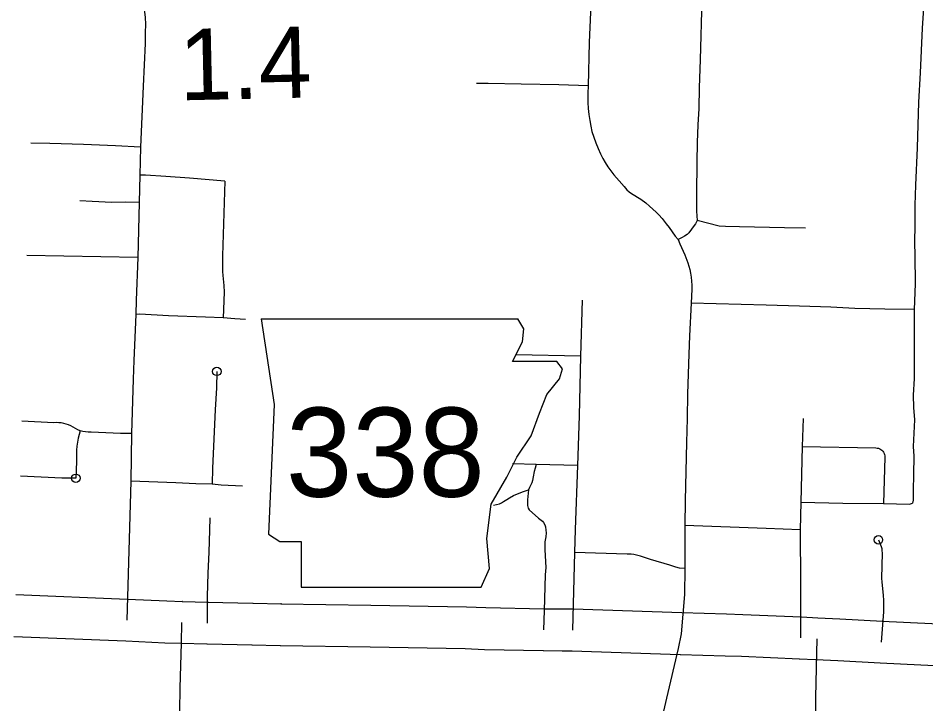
# Model space of a CAD drawing. Extents: x -19 to 366, y -4 to 359.
# Drawn here: x 151.994 to 153.013, y 185.808 to 186.578 of the extents above; entities that cross this region are included whole.
import ezdxf

# ---------------------------------------------------------------- set-up
doc = ezdxf.new("R2010")
doc.units = 0
for name, color, linetype in [('Level 10', 7, 'Continuous'), ('Level 21', 7, 'Continuous'), ('Level 33', 7, 'Continuous'), ('Level 48', 7, 'Continuous'), ('Level 60', 7, 'Continuous')]:
    doc.layers.add(name, color=color, linetype=linetype)

msp = doc.modelspace()

# ---------------------------------------------------------------- linework, layer by layer
at = {"layer": 'Level 10'}
for p, q in [((151.9914, 185.9304), (152.1169, 185.9253)), ((152.1169, 185.9253), (152.1171, 185.9253)), ((152.1784, 185.9227), (152.1781, 185.9227)), ((152.1781, 185.9227), (152.2072, 185.9219)), ((152.2072, 185.9219), (152.2071, 185.9219)), ((152.2071, 185.9219), (152.2576, 185.9209)), ((152.2576, 185.9209), (152.2578, 185.9209)), ((152.2578, 185.9209), (152.2895, 185.92)), ((152.2895, 185.92), (152.2891, 185.92)), ((152.5844, 185.9144), (152.5841, 185.9144)), ((152.5841, 185.9144), (152.6052, 185.9143)), ((152.6052, 185.9143), (152.6052, 185.9143)), ((152.6052, 185.9143), (152.6164, 185.9142)), ((152.6164, 185.9142), (152.617, 185.9142)), ((152.617, 185.9142), (152.7389, 185.9101)), ((152.7389, 185.9101), (152.7388, 185.9101)), ((152.7388, 185.9101), (152.789, 185.9086)), ((152.789, 185.9086), (152.789, 185.9086)), ((152.873, 185.9053), (152.8733, 185.9053)), ((152.8733, 185.9053), (152.8917, 185.9043)), ((152.8917, 185.9043), (152.8915, 185.9043)), ((152.9641, 185.9006), (152.964, 185.9006)), ((152.115, 185.878), (151.9894, 185.8831)), ((152.206, 185.8746), (152.1769, 185.8753)), ((152.2567, 185.8736), (152.2061, 185.8746)), ((152.2882, 185.8727), (152.2565, 185.8736)), ((152.6048, 185.8669), (152.5837, 185.8671)), ((152.616, 185.8668), (152.6048, 185.8669)), ((152.7373, 185.8627), (152.6154, 185.8668)), ((152.7876, 185.8613), (152.7374, 185.8627)), ((152.8891, 185.857), (152.8707, 185.858))]:
    msp.add_line(p, q, dxfattribs=at)
for points in [[(152.1171, 185.9253), (152.1608, 185.9233), (152.1784, 185.9227)], [(152.2891, 185.92), (152.39, 185.9186), (152.4972, 185.9167), (152.519, 185.9158), (152.5844, 185.9144)], [(152.789, 185.9086), (152.8076, 185.9081), (152.873, 185.9053)], [(152.8915, 185.9043), (152.9164, 185.9032), (152.9641, 185.9006)], [(152.964, 185.9006), (153.1311, 185.8926), (153.2082, 185.8896), (153.2153, 185.8893)], [(152.1767, 185.8753), (152.1588, 185.876), (152.1149, 185.878)], [(152.5834, 185.8671), (152.5176, 185.8685), (152.4959, 185.8693), (152.3892, 185.8713), (152.2885, 185.8727)], [(152.871, 185.858), (152.8059, 185.8607), (152.7876, 185.8613)], [(152.9616, 185.8533), (152.9141, 185.8559), (152.8893, 185.857)], [(153.2133, 185.842), (153.2062, 185.8423), (153.1291, 185.8453), (152.9617, 185.8533)]]:
    msp.add_lwpolyline(points, dxfattribs=at)
at = {"layer": 'Level 21'}
for p, q in [((152.267, 186.24), (152.2814, 186.1439)), ((152.5618, 186.2288), (152.5551, 186.2399)), ((152.5602, 186.2144), (152.5618, 186.2288)), ((152.549, 186.192), (152.5602, 186.2144)), ((152.5986, 186.192), (152.549, 186.192)), ((152.605, 186.184), (152.5986, 186.192)), ((152.6018, 186.1728), (152.605, 186.184)), ((152.5874, 186.1551), (152.6018, 186.1728)), ((152.5794, 186.1343), (152.5874, 186.1551)), ((152.2814, 186.1439), (152.275, 185.9981)), ((152.5698, 186.1087), (152.5794, 186.1343)), ((152.5538, 186.0846), (152.5698, 186.1087)), ((152.5426, 186.0622), (152.5538, 186.0846)), ((152.5249, 186.0318), (152.5426, 186.0622)), ((152.5201, 185.9933), (152.5249, 186.0318)), ((152.275, 185.9981), (152.2878, 185.9901)), ((152.5233, 185.9597), (152.5201, 185.9933)), ((152.2878, 185.9901), (152.3119, 185.9901)), ((152.3119, 185.9901), (152.3119, 185.9389)), ((152.5137, 185.9389), (152.5233, 185.9597)), ((152.3119, 185.9389), (152.5137, 185.9389))]:
    msp.add_line(p, q, dxfattribs=at)
msp.add_lwpolyline([(152.267, 186.24), (152.5551, 186.2399)], dxfattribs=at)
at = {"layer": 'Level 33'}
for points in [[(153.011, 186.6259), (153.0114, 186.6146), (153.011, 186.6011), (153.0087, 186.5666), (153.0065, 186.5163), (153.0045, 186.4834), (153.003, 186.4321), (153.0011, 186.3902), (153.0004, 186.3678), (153.0006, 186.3456), (153.0001, 186.3259), (153.0005, 186.3111), (153.001, 186.2792), (152.9997, 186.2506)], [(152.7695, 186.6193), (152.7643, 186.6172), (152.7634, 186.6164), (152.7627, 186.6151), (152.7624, 186.614), (152.7622, 186.6118), (152.7613, 186.5994), (152.7597, 186.5308), (152.7584, 186.4998), (152.7581, 186.4764), (152.757, 186.4579), (152.7561, 186.438), (152.756, 186.4161), (152.7555, 186.3805), (152.7554, 186.3611), (152.7561, 186.3505)], [(152.1345, 186.5935), (152.136, 186.5843), (152.1365, 186.5787), (152.1369, 186.5707), (152.1368, 186.5615), (152.1365, 186.5492), (152.1343, 186.5012), (152.1316, 186.4328)], [(152.6367, 186.5986), (152.6366, 186.5846), (152.6351, 186.5504)], [(152.6351, 186.5504), (152.6338, 186.5017)], [(152.6338, 186.5017), (152.6009, 186.5027), (152.5587, 186.5037), (152.5217, 186.5043), (152.5085, 186.5043)], [(152.6338, 186.5017), (152.6335, 186.4934), (152.6335, 186.4829), (152.6339, 186.4761), (152.6346, 186.4694), (152.6356, 186.4627), (152.6368, 186.4566), (152.6381, 186.4505), (152.6402, 186.4441), (152.6425, 186.4377), (152.6449, 186.4315), (152.6476, 186.4253), (152.6502, 186.4203), (152.6529, 186.4155), (152.656, 186.4108), (152.6592, 186.4062), (152.6627, 186.4018), (152.6688, 186.3952), (152.6741, 186.3885), (152.6774, 186.3851), (152.6798, 186.3828), (152.6824, 186.3808), (152.693, 186.3743), (152.6986, 186.3703), (152.7028, 186.3667), (152.7102, 186.36), (152.7133, 186.357), (152.7169, 186.3528), (152.7215, 186.3467), (152.7248, 186.3427), (152.7315, 186.333), (152.7348, 186.329)], [(152.1316, 186.4328), (152.1032, 186.4343), (152.0673, 186.4357), (152.0295, 186.437), (152.0083, 186.4374)], [(152.1316, 186.4328), (152.1307, 186.4015)], [(152.1307, 186.4015), (152.1299, 186.3708)], [(152.2262, 186.3948), (152.1866, 186.3981), (152.1597, 186.4001), (152.1369, 186.4014), (152.1307, 186.4015)], [(152.2262, 186.3948), (152.2233, 186.3108), (152.2233, 186.3022), (152.2235, 186.2932), (152.2238, 186.2886), (152.225, 186.2776), (152.2254, 186.2701), (152.2242, 186.2413)], [(152.1299, 186.3708), (152.1143, 186.371), (152.0992, 186.3708), (152.077, 186.3719), (152.0632, 186.3724)], [(152.1299, 186.3708), (152.1286, 186.3089)], [(152.7561, 186.3505), (152.7542, 186.3466), (152.753, 186.3447), (152.7469, 186.3367), (152.7448, 186.3349), (152.7418, 186.3328), (152.7395, 186.3314), (152.7348, 186.329)], [(152.7809, 186.344), (152.7561, 186.3505)], [(152.8541, 186.3422), (152.8036, 186.3435), (152.7879, 186.3436), (152.7809, 186.344)], [(152.8777, 186.3419), (152.8541, 186.3422)], [(152.7348, 186.329), (152.7367, 186.3242), (152.7406, 186.316), (152.7424, 186.312), (152.7458, 186.3028), (152.7481, 186.2955), (152.7489, 186.2912), (152.7495, 186.2867), (152.7499, 186.2823), (152.7501, 186.2779), (152.7501, 186.2734), (152.7494, 186.2575)], [(152.1286, 186.3089), (152.0039, 186.3112)], [(152.1286, 186.3089), (152.1267, 186.2612)], [(152.1267, 186.2612), (152.1262, 186.2449)], [(152.627, 186.2609), (152.6253, 186.1983)], [(152.7494, 186.2575), (152.7476, 186.2211), (152.7467, 186.2002), (152.7455, 186.1559)], [(152.9997, 186.2506), (152.9668, 186.251), (152.933, 186.2516), (152.9062, 186.2532), (152.8709, 186.2544), (152.8338, 186.2555), (152.7494, 186.2575)], [(152.9997, 186.2506), (152.9996, 186.1729), (152.9988, 186.1545), (152.999, 186.1404), (153, 186.1265), (152.9987, 186.0967), (152.9993, 186.086), (152.9991, 186.0652), (152.9988, 186.0473), (152.9988, 186.0364), (152.9977, 186.033)], [(152.1262, 186.2449), (152.1241, 186.1932)], [(152.2242, 186.2413), (152.2045, 186.2419), (152.1628, 186.2435), (152.1306, 186.2452), (152.1262, 186.2449)], [(152.2494, 186.2395), (152.2374, 186.2402), (152.2242, 186.2413)], [(152.6253, 186.1983), (152.5529, 186.1998)], [(152.6253, 186.1983), (152.6237, 186.1313)], [(152.1241, 186.1932), (152.1233, 186.1723), (152.1214, 186.1114)], [(152.2171, 186.181), (152.2167, 186.1624), (152.2154, 186.138), (152.2124, 186.0722), (152.2119, 186.0544)], [(152.7455, 186.1559), (152.7449, 186.1281), (152.7444, 186.101)], [(152.0637, 186.1142), (152.061, 186.1154), (152.0532, 186.1198), (152.0506, 186.1209), (152.0479, 186.1218), (152.0452, 186.1225), (152.0424, 186.1231), (152.0396, 186.1234), (152.0368, 186.1235), (152.034, 186.1234), (151.9984, 186.125)], [(152.6237, 186.1313), (152.6218, 186.0753)], [(152.8751, 186.1283), (152.8742, 186.0967)], [(152.0637, 186.1142), (152.0615, 186.1059), (152.0606, 186.1015), (152.06, 186.097), (152.0597, 186.0925), (152.0595, 186.08), (152.0589, 186.061)], [(152.1214, 186.1114), (152.1089, 186.1114), (152.0759, 186.1129), (152.0728, 186.1129), (152.0698, 186.1131), (152.0667, 186.1135), (152.0637, 186.1142)], [(152.1214, 186.1114), (152.1205, 186.0578)], [(152.7444, 186.101), (152.7426, 186.0361), (152.7423, 186.0079)], [(152.8742, 186.0967), (152.8727, 186.0342)], [(152.8742, 186.0967), (152.9568, 186.0951), (152.9583, 186.095), (152.9597, 186.0947), (152.9611, 186.0942), (152.9623, 186.0934), (152.9635, 186.0926), (152.9645, 186.0915), (152.9654, 186.0903), (152.9661, 186.089), (152.9666, 186.0876), (152.9668, 186.0862), (152.9669, 186.0847), (152.9652, 186.0326)], [(152.5755, 186.0766), (152.5489, 186.0774)], [(152.5755, 186.0766), (152.5743, 186.0725), (152.5731, 186.0685), (152.5722, 186.0627), (152.5715, 186.0584), (152.5707, 186.0558), (152.5682, 186.0508), (152.5668, 186.0479)], [(152.6218, 186.0753), (152.5755, 186.0766)], [(152.6218, 186.0753), (152.6193, 186.0035), (152.6187, 185.9775)], [(152.0589, 186.061), (152.0433, 186.0613), (151.9968, 186.0634)], [(152.1205, 186.0578), (152.116, 185.9017)], [(152.2119, 186.0544), (152.1935, 186.0547), (152.171, 186.0558), (152.1205, 186.0578)], [(152.2458, 186.0522), (152.2219, 186.0533), (152.2119, 186.0544)], [(152.5275, 186.0307), (152.5344, 186.0323), (152.5365, 186.0333), (152.5388, 186.0348), (152.5426, 186.0373), (152.5456, 186.0392), (152.5501, 186.0417), (152.5566, 186.0444), (152.5611, 186.0461), (152.5668, 186.0479)], [(152.5668, 186.0479), (152.5657, 186.0369), (152.5659, 186.0305), (152.5665, 186.0274), (152.5676, 186.0254), (152.5781, 186.0162), (152.5826, 186.0127), (152.5839, 186.0112), (152.5853, 186.0089), (152.5859, 186.0066), (152.5865, 186.0028), (152.5866, 185.9997), (152.5862, 185.9951), (152.5854, 185.9896), (152.5854, 185.9805), (152.5864, 185.9608), (152.5856, 185.9527), (152.5843, 185.9127), (152.5839, 185.8908)], [(152.8727, 186.0342), (152.8718, 186.0031)], [(152.8727, 186.0342), (152.9197, 186.0331), (152.9652, 186.0326)], [(152.9652, 186.0326), (152.9944, 186.0318), (152.9977, 186.033)], [(152.2066, 185.8983), (152.2067, 185.9281), (152.2075, 185.9546), (152.2085, 185.978), (152.2094, 186.0026), (152.2096, 186.0166)], [(152.7423, 186.0079), (152.7424, 185.9598)], [(152.8718, 186.0031), (152.8338, 186.0047), (152.7423, 186.0079)], [(152.8718, 186.0031), (152.8721, 185.9429), (152.872, 185.8817)], [(152.9596, 185.9919), (152.9627, 185.9844), (152.9633, 185.9821), (152.9636, 185.9796), (152.9637, 185.9772), (152.9632, 185.9483), (152.9633, 185.9447), (152.9651, 185.9295), (152.9653, 185.9243), (152.9654, 185.9111), (152.9628, 185.8769)], [(152.6187, 185.9775), (152.6162, 185.8905)], [(152.7424, 185.9598), (152.7365, 185.9602), (152.7323, 185.961), (152.7256, 185.9633), (152.7038, 185.9699), (152.6925, 185.9735), (152.688, 185.9748), (152.685, 185.9754), (152.6821, 185.9756), (152.6778, 185.9756), (152.6187, 185.9775)], [(152.7424, 185.9598), (152.742, 185.9306), (152.7381, 185.8864)], [(152.1775, 185.899), (152.1772, 185.8759), (152.1757, 185.8258), (152.1751, 185.7993)], [(152.7381, 185.8864), (152.7347, 185.8699), (152.7219, 185.8141), (152.7108, 185.767), (152.7086, 185.7568), (152.7068, 185.7465), (152.7053, 185.7362)], [(152.8904, 185.8806), (152.8891, 185.8153)], [(152.8891, 185.8153), (152.889, 185.7744)]]:
    msp.add_lwpolyline(points, dxfattribs=at)
for centre in [(152.2171, 186.181), (152.0589, 186.061), (152.9596, 185.9919)]:
    msp.add_circle(centre, 0.00473, dxfattribs=at)
at = {"layer": 'Level 60'}
for points in [[(154.1159, 1.8709), (153.9063, 10.4874), (153.696, 19.1041), (153.485, 27.7209), (153.2733, 36.3378), (153.0608, 44.9549), (152.8476, 53.5721), (152.6337, 62.1894), (152.419, 70.8069), (152.2036, 79.4245), (151.9875, 88.0422), (151.7707, 96.6601), (151.5531, 105.2782), (151.3348, 113.8963), (151.1158, 122.5147), (150.8961, 131.1331), (150.6757, 139.7517), (150.4545, 148.3704), (150.2326, 156.9893), (150.0101, 165.6083), (149.7867, 174.2275), (149.5627, 182.8468), (149.338, 191.4662), (149.1125, 200.0858), (148.8864, 208.7055), (148.6595, 217.3254), (148.4319, 225.9454), (148.2037, 234.5655), (147.9747, 243.1858), (147.745, 251.8063), (147.5146, 260.4269), (147.2835, 269.0476), (147.0517, 277.6685), (146.8191, 286.2895), (146.5859, 294.9106), (146.352, 303.5319), (146.1174, 312.1534), (145.8821, 320.775), (145.6461, 329.3967), (145.4094, 338.0186), (145.172, 346.6406)], [(0, 180.8999), (7.1228, 180.9044), (14.2457, 180.9176), (21.3685, 180.9397), (28.4912, 180.9706), (35.614, 181.0103), (42.7366, 181.0589), (49.8592, 181.1163), (56.9818, 181.1825), (64.1042, 181.2575), (71.2266, 181.3414), (78.3488, 181.4341), (85.4709, 181.5357), (92.5929, 181.646), (99.7147, 181.7652), (106.8364, 181.8933), (113.9579, 182.0301), (121.0793, 182.1758), (128.2005, 182.3303), (135.3214, 182.4936), (142.4422, 182.6658), (149.5627, 182.8468), (156.683, 183.0366), (163.8031, 183.2352), (170.9229, 183.4427), (178.0425, 183.659), (185.1617, 183.8841), (192.2807, 184.1181), (199.3994, 184.3608), (206.5178, 184.6124), (213.6359, 184.8728), (220.7537, 185.1421), (227.8711, 185.4201), (234.9881, 185.707), (242.1048, 186.0027), (249.2212, 186.3073), (256.3371, 186.6206), (263.4526, 186.9428), (270.5678, 187.2738), (277.6825, 187.6136), (284.7968, 187.9622), (291.9107, 188.3197), (299.0241, 188.6859), (306.1371, 189.061), (313.2495, 189.4449), (320.3615, 189.8377), (327.4731, 190.2392), (334.5841, 190.6495), (341.6946, 191.0687)]]:
    msp.add_spline(points, degree=3, dxfattribs=at)

# ---------------------------------------------------------------- texts
at = {"layer": 'Level 21'}
msp.add_text('338', height=0.1, dxfattribs=at).set_placement((152.2947, 186.0403))
at = {"layer": 'Level 48'}
msp.add_text('1.4', height=0.08, rotation=1.2611, dxfattribs=at).set_placement((152.1756, 186.4854))

doc.saveas('drawing.dxf')
